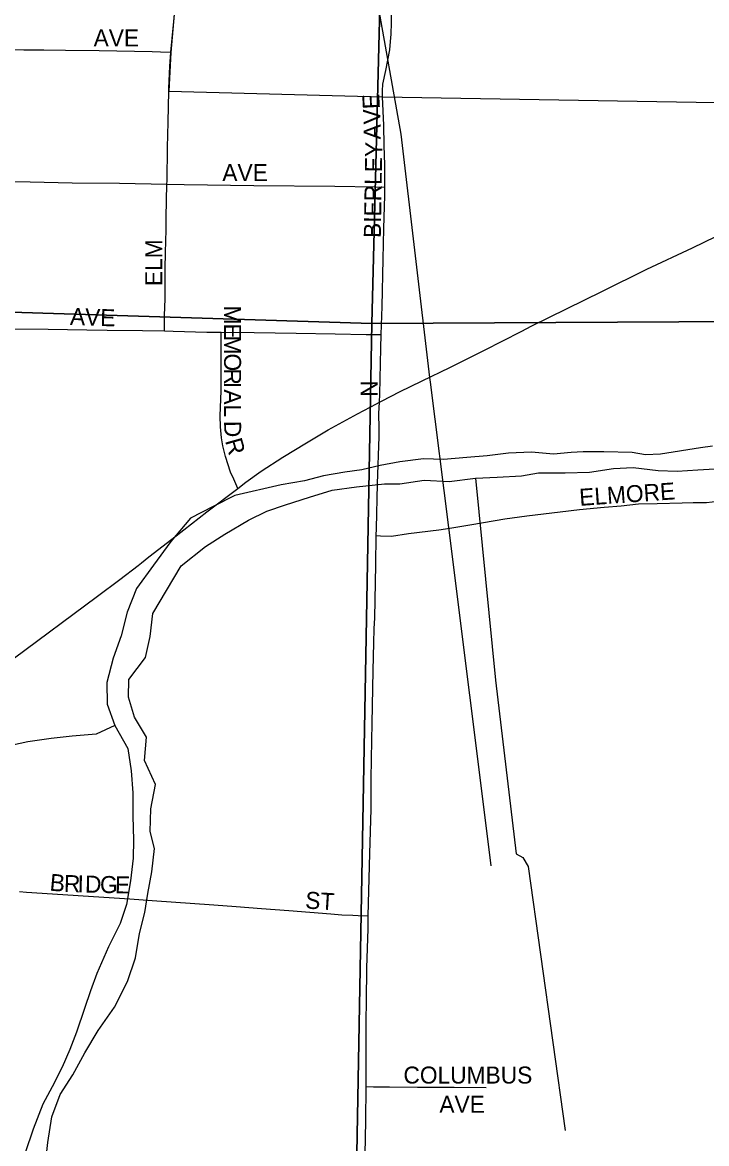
# Model space of a CAD drawing. Extents: x 1443599 to 1910620, y 1028088 to 1361369.
# Drawn here: x 1705493 to 1707504, y 1242636 to 1245932 of the extents above; entities that cross this region are included whole.
import ezdxf

# ---------------------------------------------------------------- set-up
doc = ezdxf.new("R2010")
doc.units = 0
for name, color, linetype in [('GM_X_City_Street', 7, 'Continuous'), ('GM_X_City_Street_Text', 7, 'Continuous'), ('GM_X_Corporation', 7, 'Continuous'), ('GM_X_County_Road', 7, 'Continuous'), ('GM_X_Major_River', 7, 'Continuous'), ('GM_X_Minor_River', 7, 'Continuous'), ('GM_X_Rail_Line', 7, 'Continuous'), ('GM_X_Section', 7, 'Continuous'), ('GM_X_State_Route', 7, 'Continuous')]:
    doc.layers.add(name, color=color, linetype=linetype)

msp = doc.modelspace()

# ---------------------------------------------------------------- linework, layer by layer
at = {"layer": 'GM_X_City_Street'}
for points in [[(1705929.2, 1245844.9), (1705945.6, 1246016), (1705950.1, 1246090.2), (1705949.9, 1246139.6), (1705951, 1246207.3)], [(1704922.2, 1245855.1), (1704931.4, 1245859.6), (1704945.7, 1245860.5), (1705003.8, 1245859.3), (1705127.1, 1245859.1), (1705266.8, 1245856.7), (1705332.5, 1245856), (1705496.3, 1245851.9), (1705555.6, 1245851.3), (1705619.6, 1245850.6), (1705718.2, 1245849.3), (1705874.3, 1245847), (1705899, 1245846.1), (1705929.2, 1245844.9)], [(1705917.6, 1245456.5), (1705917.8, 1245466.4), (1705919.3, 1245564.9), (1705920.6, 1245638.9), (1705923, 1245730.5), (1705923.2, 1245737.5), (1705925.9, 1245803.1), (1705929.1, 1245843.9), (1705929.2, 1245844.9)], [(1706557.7, 1245448.1), (1706558, 1245513.3), (1706556.4, 1245570.3), (1706554.8, 1245630.3), (1706550.7, 1245713.5)], [(1704915.2, 1245480.5), (1704929.6, 1245474.6), (1704944.6, 1245473.1), (1704973.8, 1245472.9), (1705055.8, 1245471.5), (1705187.2, 1245469.6), (1705433.4, 1245464), (1705515.5, 1245463), (1705638.6, 1245460.5), (1705778.2, 1245459.2), (1705917.6, 1245456.5)], [(1705910.6, 1245025.1), (1705910.6, 1245038.7), (1705910.6, 1245071.2), (1705911.3, 1245094), (1705911.9, 1245120.7), (1705912.5, 1245154), (1705911.9, 1245211.9), (1705913.2, 1245251.7), (1705914.4, 1245293.4), (1705915.1, 1245318.8), (1705915.6, 1245359.6), (1705917.6, 1245456.5)], [(1705917.6, 1245456.5), (1705967.9, 1245455.5), (1706173.2, 1245453), (1706410.9, 1245450.4), (1706529.5, 1245448.5), (1706557.7, 1245448.1)], [(1706547.7, 1245014.5), (1706550.5, 1245097.2), (1706553.3, 1245235.9), (1706555.1, 1245325.8), (1706557.7, 1245423.7), (1706557.7, 1245448.1)], [(1704893.7, 1245043.3), (1704934.2, 1245042.1), (1704983.9, 1245040.9), (1705033.1, 1245039.9), (1705090.6, 1245038.9), (1705238.2, 1245035.8), (1705336.6, 1245034), (1705467.9, 1245031.2), (1705568.6, 1245030.5), (1705682, 1245028.6), (1705741.3, 1245027.4), (1705845.7, 1245026.3), (1705910.6, 1245025.1)], [(1705910.6, 1245025.1), (1705936, 1245024.5), (1706034.4, 1245021.7), (1706077.2, 1245021.3)], [(1706125.7, 1244562.3), (1706114, 1244589), (1706104.7, 1244609.6), (1706089.9, 1244655.9), (1706082, 1244687.2), (1706077.9, 1244711), (1706074.6, 1244743), (1706073.9, 1244775.2), (1706076.9, 1244848.6), (1706077.1, 1244979.1), (1706077.2, 1245021.3)], [(1706077.2, 1245021.3), (1706174.2, 1245020.2), (1706297.4, 1245018.7), (1706412.4, 1245016.4), (1706502.9, 1245015.1), (1706547.7, 1245014.5)], [(1706542.8, 1244815.8), (1706543.3, 1244839), (1706546.3, 1244974.8), (1706547.7, 1245014.5)], [(1706532.9, 1244423.3), (1706533.2, 1244444.2), (1706536.8, 1244575.5), (1706540.9, 1244714.9), (1706541, 1244738.1), (1706540.8, 1244782.4), (1706542.8, 1244815.8)], [(1706532.9, 1244423.3), (1706545, 1244423), (1706578.1, 1244422.1), (1706628, 1244429.1), (1706717, 1244440.6), (1706749.3, 1244445.2), (1706813.7, 1244456.1), (1706910.5, 1244472.3), (1706975.5, 1244481.3), (1707073, 1244493.3), (1707129.9, 1244500.1), (1707203.2, 1244506.7), (1707252.7, 1244510.6), (1707303.5, 1244516.5), (1707358.9, 1244517.9), (1707432.2, 1244520.1), (1707464.8, 1244520.4), (1707503.5, 1244521.1), (1707537.4, 1244525.1), (1707573.2, 1244530.3), (1707682, 1244554.3), (1707738.8, 1244563.7), (1707787.8, 1244569.7), (1707832.2, 1244572.2)], [(1706509.5, 1243305.3), (1706513.6, 1243488.3), (1706517.6, 1243619.1), (1706517.9, 1243708.6), (1706519.7, 1243822), (1706521.2, 1243870.7), (1706523.9, 1244026.3), (1706525.4, 1244108.2), (1706526.9, 1244149.2), (1706528.3, 1244181.9), (1706531.5, 1244337.5), (1706532.9, 1244423.3)], [(1705484.3, 1243376.8), (1705504.9, 1243375.4), (1705611.6, 1243368), (1705702, 1243362.5), (1705808.7, 1243355.1), (1705874.3, 1243350.3), (1706055.1, 1243337.9), (1706120.7, 1243333.2), (1706195.4, 1243326.9), (1706276.1, 1243321.1), (1706399.1, 1243310.9), (1706431.4, 1243308.7), (1706463.6, 1243307.2), (1706480, 1243306.6), (1706509.5, 1243305.3)], [(1706502.9, 1242803.2), (1706503.1, 1242824.7), (1706503.5, 1242898.5), (1706502.7, 1242947.5), (1706503.1, 1242996.6), (1706504.4, 1243053.9), (1706505.4, 1243152.2), (1706508.7, 1243267), (1706509.5, 1243305.3)], [(1706496.1, 1242410.4), (1706501.9, 1242701.6), (1706502.9, 1242803.2)], [(1706502.9, 1242803.2), (1706524.8, 1242803.1), (1706571.5, 1242802.8), (1706654.2, 1242801.9), (1706761.8, 1242802.1), (1706855.5, 1242800.9)]]:
    msp.add_lwpolyline(points, dxfattribs=at)
at = {"layer": 'GM_X_Corporation'}
msp.add_lwpolyline([(1702566.4, 1245086.6), (1703007.5, 1245081.4), (1703017.7, 1245691.8), (1703091.1, 1245689.6), (1703203.9, 1245440.2), (1703889.9, 1245433.5), (1703907.2, 1245760.2), (1704910, 1245726.7), (1704912.3, 1245857), (1704915.2, 1246358.6), (1705246.4, 1246355.5), (1705261.4, 1247127.4), (1705950.6, 1247118.2), (1706300.7, 1247106.1), (1706466.6, 1246174.8), (1705950.9, 1246199.4), (1705949.5, 1246080.6), (1705929.1, 1245843.9), (1705923, 1245730.5), (1706550.7, 1245713.5), (1707876.1, 1245691.3)], dxfattribs=at)
at = {"layer": 'GM_X_County_Road'}
msp.add_lwpolyline([(1706550.7, 1245713.5), (1706550.8, 1245731.2), (1706552, 1245750.8), (1706561.2, 1245790.5), (1706572.8, 1245851.8), (1706574.8, 1245875.9), (1706576.8, 1245898.1), (1706578, 1245931.1), (1706576.5, 1246103.7), (1706578.5, 1246235), (1706580.6, 1246432.2), (1706587, 1246752.4), (1706591.2, 1246949.4), (1706594, 1247089.1), (1706600, 1247360.1), (1706603, 1247590.1), (1706608.5, 1247828.1)], dxfattribs=at)
at = {"layer": 'GM_X_Major_River'}
for points in [[(1707520.9, 1244686.4), (1707485.7, 1244681.7), (1707368.5, 1244662.9), (1707323.9, 1244660.6), (1707285.5, 1244667.4), (1707202, 1244669.9), (1707141, 1244669.9), (1707105.5, 1244667.8), (1707053.4, 1244663), (1706989.6, 1244668.6), (1706921.5, 1244666.2), (1706859.3, 1244657.7), (1706799.2, 1244653.2), (1706730.7, 1244647.5), (1706672, 1244648.6), (1706601.7, 1244640.4), (1706544.7, 1244629.3), (1706490.4, 1244616.6), (1706440.2, 1244609.8), (1706378, 1244599.2), (1706321.6, 1244584.6), (1706253.4, 1244572.2), (1706116.6, 1244541.4), (1706053.8, 1244508.9), (1705987, 1244474.5), (1705929.3, 1244405.7), (1705877.6, 1244336.8), (1705827.9, 1244267.9), (1705800.2, 1244198.5), (1705782.5, 1244128.8), (1705758.9, 1244063.2), (1705741.1, 1243991.5), (1705741.5, 1243927.3), (1705763.9, 1243864.7)], [(1707088, 1244608.1), (1707160.1, 1244610.3), (1707230.3, 1244620.7), (1707288.4, 1244623.3), (1707361.4, 1244614.9), (1707417.7, 1244612.5), (1707478.2, 1244616.7), (1707528.2, 1244619.4)], [(1705559.8, 1242567.1), (1705567.6, 1242639.1), (1705579.5, 1242714.9), (1705603.1, 1242780.5), (1705640.5, 1242837.7), (1705676.1, 1242903), (1705715.7, 1242968.1), (1705763.4, 1243037.1), (1705801.3, 1243112.3), (1705825, 1243181.9), (1705836.8, 1243253.8), (1705852.3, 1243315.5), (1705861.7, 1243371.4), (1705873.3, 1243435.2), (1705880.9, 1243503.2), (1705868.2, 1243553.6), (1705869.8, 1243619.7), (1705883.6, 1243691.5), (1705851.4, 1243762.4), (1705857.1, 1243830.4), (1705822.5, 1243889.3), (1705804, 1243947.9), (1705805.3, 1243999.9), (1705854.9, 1244064.9), (1705868.4, 1244126.7), (1705876.1, 1244194.6), (1705915.7, 1244261.8), (1705959.5, 1244334.9), (1706030.9, 1244391.2), (1706087.8, 1244427.9), (1706156.8, 1244468.3), (1706211.4, 1244495.1), (1706265.9, 1244513.8), (1706336.4, 1244536.1), (1706402.9, 1244556.6), (1706475.2, 1244566.8), (1706557.2, 1244575.9), (1706601.7, 1244575.9), (1706673.6, 1244586.1), (1706747.5, 1244582.3), (1706824.5, 1244592.4), (1706887.8, 1244594.8), (1706959.8, 1244599.2), (1707010.1, 1244608), (1707088, 1244608.1)], [(1705763.9, 1243864.7), (1705709.3, 1243840), (1705639.2, 1243833.6), (1705577, 1243827.1), (1705508.8, 1243816.8), (1705440.5, 1243802.4)], [(1705763.9, 1243864.7), (1705802.3, 1243797.6), (1705812.6, 1243731.3), (1705817, 1243667), (1705817.3, 1243598.9), (1705819.6, 1243528.7), (1705818.2, 1243474.6), (1705810.6, 1243408.7), (1705798.9, 1243338.8), (1705779.5, 1243283.2), (1705745.8, 1243213.9), (1705711.2, 1243135.7), (1705692.6, 1243084.9), (1705675.3, 1243033.2), (1705651.6, 1242963.7), (1705632.3, 1242912), (1705609.1, 1242860.5), (1705579.6, 1242803.1), (1705552.4, 1242751.7), (1705524.6, 1242678.2), (1705500.8, 1242608.6)]]:
    msp.add_lwpolyline(points, dxfattribs=at)
at = {"layer": 'GM_X_Minor_River'}
msp.add_lwpolyline([(1706824.5, 1244592.4), (1706883, 1243997.9), (1706944.3, 1243487.4), (1706964, 1243476.9), (1706979.4, 1243450.5), (1707088.1, 1242674.4)], dxfattribs=at)
at = {"layer": 'GM_X_Rail_Line'}
for points in [[(1706690.5, 1244887.8), (1706606.1, 1245603.4), (1706377.4, 1246882.7), (1705814.3, 1250180.6), (1704886.6, 1255544.5), (1704202.7, 1259535.8), (1702861.1, 1267304.9), (1702177.3, 1271326.8), (1700945.5, 1278383.5), (1700946.3, 1278377.1), (1700040.7, 1283682.2), (1699417.4, 1287302.6)], [(1706692.2, 1244874.3), (1706690.5, 1244887.8)], [(1706869.2, 1243461.1), (1706746, 1244447.2), (1706692.2, 1244874.3)], [(1706870.2, 1243452.4), (1706869.2, 1243461.1)]]:
    msp.add_lwpolyline(points, dxfattribs=at)
at = {"layer": 'GM_X_Section'}
for points in [[(1701484.7, 1250256), (1706651.1, 1250240.6), (1706519.4, 1245047.3), (1704211, 1245119.2), (1701227.6, 1245132.1), (1701350.6, 1250255.4)], [(1706751.2, 1250239.6), (1711825.4, 1250207), (1711752.3, 1245075.1), (1706519.4, 1245047.3), (1706651.1, 1250240.6)], [(1706519.4, 1245047.3), (1706424.9, 1239787.6), (1701124.2, 1239772.4), (1701227.6, 1245132.1), (1704211, 1245119.2)], [(1711752.3, 1245075.1), (1711669.4, 1239777.2), (1706424.9, 1239787.6), (1706519.4, 1245047.3)]]:
    msp.add_lwpolyline(points, close=True, dxfattribs=at)
at = {"layer": 'GM_X_State_Route'}
for points in [[(1706958.6, 1245023.5), (1706990, 1245039.7), (1707195.9, 1245141.5), (1707328.4, 1245206.6), (1707462, 1245269.5), (1707565.4, 1245319), (1707668.8, 1245369.3), (1707818, 1245437.2), (1707901.3, 1245476)], [(1706533.4, 1244810.8), (1706542.8, 1244815.8), (1706550.2, 1244819.7), (1706601.4, 1244845.7), (1706667.6, 1244878.1), (1706748.7, 1244917.7), (1706851.5, 1244968.5), (1706958.6, 1245023.5)], [(1705842.2, 1244343.3), (1705864.6, 1244360.9), (1705944.7, 1244422.2), (1706035.2, 1244493.2), (1706125.7, 1244562.3), (1706149.8, 1244580.6), (1706194.1, 1244612.5), (1706258.6, 1244654.2), (1706328.2, 1244696.6), (1706391.4, 1244734.4), (1706477.7, 1244781.1), (1706533.4, 1244810.8)], [(1705465.6, 1244060.6), (1705713.4, 1244245.5), (1705778.6, 1244294), (1705832.5, 1244335.7), (1705842.2, 1244343.3)]]:
    msp.add_lwpolyline(points, dxfattribs=at)

# ---------------------------------------------------------------- texts
at = {"layer": 'GM_X_City_Street_Text'}
for s, rotation, p in [('AVE', 0, (1705701.9, 1245861.5)), ('E', 93.0167, (1706543.7, 1245678.5)), ('V', 92.5514, (1706545.6, 1245634.1)), ('A', 90.5465, (1706546.1, 1245588.2)), ('BIERLEY', 89.0589, (1706546.1, 1245298.1)), ('AVE', 0, (1706080.3, 1245465.5)), ('ELM', 90, (1705903.7, 1245156.9)), ('A', 357.7697, (1705631.9, 1245043.1)), ('V', 357.7697, (1705675.9, 1245041.4)), ('E', 358.5497, (1705720.6, 1245039.6)), ('M', 270.0546, (1706085.3, 1245099.7)), ('E', 270.0547, (1706085.4, 1245046.9)), ('M', 270.0364, (1706085.4, 1245011.7)), ('O', 270.0604, (1706085.4, 1244958.8)), ('R', 270.0486, (1706085.5, 1244914.9)), ('I', 270.0437, (1706085.5, 1244875.3)), ('A', 270.0379, (1706085.5, 1244853.3)), ('N', 90, (1706537.3, 1244831.3)), ('L', 270.0455, (1706085.6, 1244809.3)), ('D', 270.4545, (1706085.6, 1244760.5)), ('R', 285.6636, (1706088, 1244702.2)), ('ELMORE', 3.9435, (1707131.2, 1244510.7)), ('B', 354.6011, (1705571.2, 1243379.8)), ('R', 358.0095, (1705613.9, 1243375.9)), ('I', 358.691, (1705654.1, 1243374.5)), ('D', 358.6886, (1705676.1, 1243374)), ('G', 358.6979, (1705720.1, 1243373)), ('E', 358.7128, (1705764.1, 1243372)), ('ST', 356.4262, (1706322.9, 1243327.1)), ('COLUMBUS', 0, (1706612.7, 1242812.3)), ('AVE', 0, (1706718.3, 1242726.3))]:
    msp.add_text(s, height=50, rotation=rotation, dxfattribs=at).set_placement(p)

doc.saveas('drawing.dxf')
